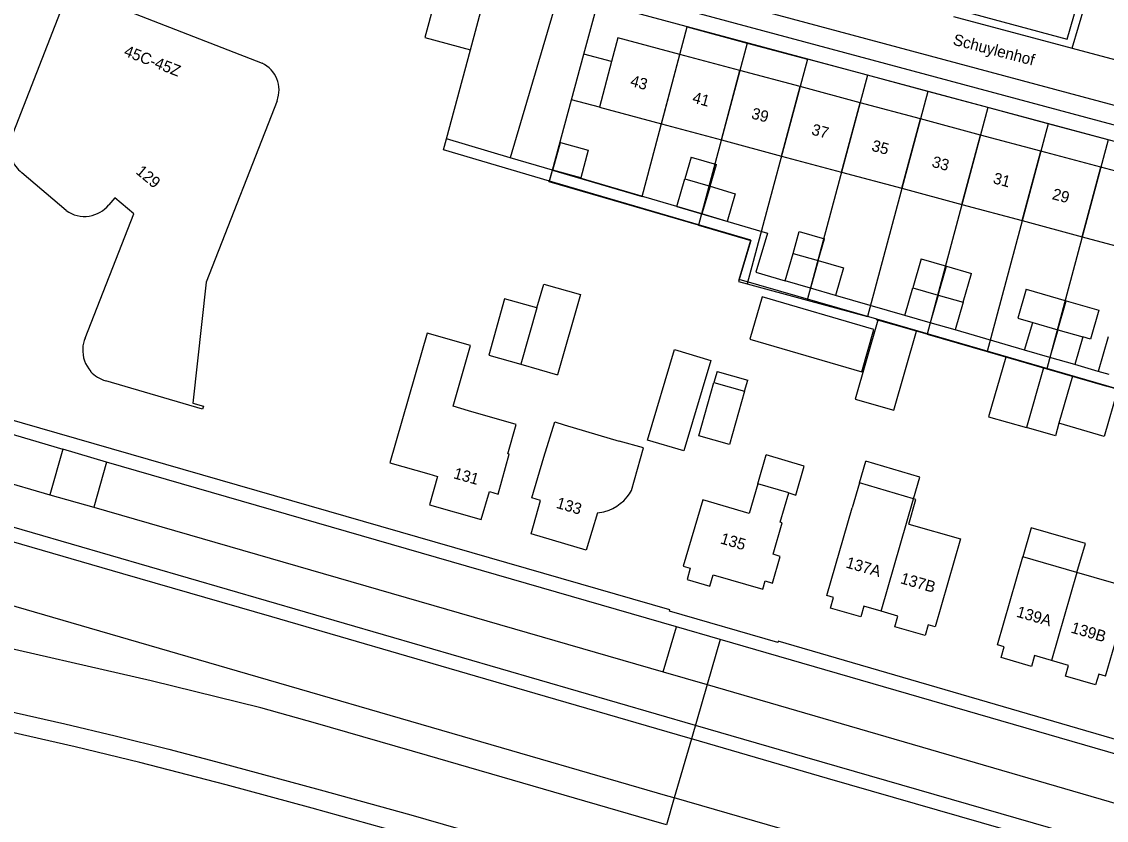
# Model space of a CAD drawing. Extents: x 194485 to 197793, y 468269 to 470822.
# Drawn here: x 197328.5 to 197443.5, y 469267.6 to 469352.2 of the extents above; entities that cross this region are included whole.
import ezdxf

# ---------------------------------------------------------------- set-up
doc = ezdxf.new("R2010")
doc.units = 0
for name, color, linetype in [('BGT grensvlak begroeid terreindeel', 7, 'Continuous'), ('BGT grensvlak gebouwinstallatie plus 1', 7, 'Continuous'), ('BGT grensvlak ondersteunend wegdeel LR', 7, 'Continuous'), ('BGT grensvlak pand op maaiveld', 7, 'Continuous'), ('BGT grensvlak pand op maaiveld LR', 7, 'Continuous'), ('BGT grensvlak vegetatieobject', 7, 'Continuous'), ('BGT grensvlak vegetatieobject LR', 7, 'Continuous'), ('BGT grensvlak wegdeel', 7, 'Continuous'), ('BGT lijnelement scheiding hek', 7, 'Continuous'), ('BGT tekst huisnummerreeks', 7, 'Continuous'), ('BGT tekst openbare ruimte label weg', 7, 'Continuous'), ('GEM grensvlak WOZ_BRK percelen', 7, 'Continuous')]:
    doc.layers.add(name, color=color, linetype=linetype)

msp = doc.modelspace()

# ---------------------------------------------------------------- linework, layer by layer
at = {"layer": 'BGT grensvlak begroeid terreindeel'}
msp.add_lwpolyline([(197394.46, 469258.81), (197392.62, 469259.34), (197368.43, 469266.31), (197359.3, 469268.87), (197350.19, 469271.34), (197341.05, 469273.7), (197334.19, 469275.37), (197302.1, 469282.67), (197297.58, 469283.76), (197295.3, 469284.37), (197290.74, 469285.61), (197264.15, 469293.32), (197250.53, 469297.36), (197245.93, 469298.66)], dxfattribs=at)
at = {"layer": 'BGT grensvlak gebouwinstallatie plus 1'}
for p, q in [((197386.8, 469343.93), (197388.11, 469348.76)), ((197391.04, 469347.97), (197388.11, 469348.76)), ((197389.76, 469343.13), (197386.8, 469343.93)), ((197399.48, 469337.83), (197398.8, 469335.53)), ((197399.48, 469337.83), (197402.14, 469337.05)), ((197401.47, 469334.75), (197402.14, 469337.05)), ((197410.27, 469327.65), (197410.93, 469329.96)), ((197410.93, 469329.96), (197413.6, 469329.2)), ((197412.94, 469326.89), (197413.6, 469329.2)), ((197423.86, 469327.07), (197422.97, 469324)), ((197423.86, 469327.07), (197426.52, 469326.3)), ((197425.63, 469323.23), (197426.52, 469326.3)), ((197426.52, 469326.3), (197429.18, 469325.53)), ((197428.29, 469322.46), (197429.18, 469325.53)), ((197434.97, 469323.85), (197434.08, 469320.78)), ((197434.97, 469323.85), (197439.2, 469322.63)), ((197438.31, 469319.56), (197439.2, 469322.63)), ((197439.2, 469322.63), (197442.66, 469321.63)), ((197434.08, 469320.78), (197435.66, 469320.33)), ((197443.67, 469318.79), (197442.61, 469315.14)), ((197402.21, 469315.12), (197401.88, 469313.97)), ((197402.21, 469315.12), (197405.46, 469314.21)), ((197443.76, 469314.81), (197442.61, 469315.14)), ((197405.13, 469313.05), (197405.46, 469314.21)), ((197439.88, 469314.63), (197444.68, 469313.25)), ((197444.68, 469313.25), (197443.24, 469308.25)), ((197443.24, 469308.25), (197438.44, 469309.64)), ((197406.52, 469303.22), (197407.42, 469306.29)), ((197411.45, 469305.11), (197407.42, 469306.29)), ((197417.3, 469303.33), (197417.98, 469305.63)), ((197423.7, 469303.94), (197417.98, 469305.63)), ((197410.55, 469302.04), (197411.45, 469305.11)), ((197423.02, 469301.64), (197423.7, 469303.94)), ((197409.81, 469302.26), (197410.55, 469302.04)), ((197435.51, 469298.57), (197434.62, 469295.49)), ((197441.24, 469296.92), (197435.51, 469298.57)), ((197440.35, 469293.84), (197441.24, 469296.92))]:
    msp.add_line(p, q, dxfattribs=at)
for points in [[(197383.13, 469321.86), (197379.68, 469322.84), (197378.03, 469316.87), (197381.43, 469315.9)], [(197442.66, 469321.63), (197441.77, 469318.56), (197440.96, 469318.79)]]:
    msp.add_lwpolyline(points, dxfattribs=at)
at = {"layer": 'BGT grensvlak ondersteunend wegdeel LR'}
msp.add_line((197397.68, 469269.95), (197396.85, 469267.09), dxfattribs=at)
at = {"layer": 'BGT grensvlak pand op maaiveld'}
for p, q in [((197404.64, 469347.03), (197398.28, 469348.73)), ((197391.04, 469347.97), (197389.76, 469343.13)), ((197411.02, 469345.32), (197404.64, 469347.03)), ((197417.37, 469343.61), (197411.02, 469345.32)), ((197423.77, 469341.89), (197417.37, 469343.61)), ((197389.76, 469343.13), (197396.32, 469341.37)), ((197396.32, 469341.37), (197402.67, 469339.67)), ((197430.14, 469340.18), (197423.77, 469341.89)), ((197436.52, 469338.47), (197430.14, 469340.18)), ((197402.67, 469339.67), (197409.04, 469337.96)), ((197409.04, 469337.96), (197415.4, 469336.25)), ((197442.88, 469336.77), (197436.52, 469338.47)), ((197449.26, 469335.05), (197442.88, 469336.77)), ((197333.24, 469332.19), (197328.53, 469336.19)), ((197397.95, 469332.6), (197398.8, 469335.53)), ((197398.8, 469335.53), (197401.47, 469334.75)), ((197415.4, 469336.25), (197421.8, 469334.54)), ((197421.8, 469334.54), (197428.16, 469332.83)), ((197400.61, 469331.82), (197397.95, 469332.6)), ((197428.16, 469332.83), (197434.54, 469331.12)), ((197434.54, 469331.12), (197440.91, 469329.41)), ((197440.91, 469329.41), (197447.29, 469327.7)), ((197409.44, 469324.74), (197410.27, 469327.65)), ((197410.27, 469327.65), (197412.94, 469326.89)), ((197414.77, 469323.19), (197412.11, 469323.96)), ((197422.12, 469321.07), (197422.97, 469324)), ((197422.97, 469324), (197425.63, 469323.23)), ((197425.63, 469323.23), (197428.29, 469322.46)), ((197383.13, 469321.86), (197381.43, 469315.9)), ((197428.29, 469322.46), (197427.44, 469319.53)), ((197424.78, 469320.3), (197422.12, 469321.07)), ((197427.44, 469319.53), (197424.78, 469320.3)), ((197434.81, 469317.4), (197435.66, 469320.33)), ((197435.66, 469320.33), (197438.31, 469319.56)), ((197438.31, 469319.56), (197440.96, 469318.79)), ((197440.96, 469318.79), (197440.11, 469315.86)), ((197437.46, 469316.63), (197434.81, 469317.4)), ((197381.43, 469315.9), (197385.32, 469314.79)), ((197440.11, 469315.86), (197437.46, 469316.63)), ((197436.81, 469315.52), (197439.88, 469314.63)), ((197400.28, 469308.3), (197401.88, 469313.97)), ((197401.88, 469313.97), (197405.13, 469313.05)), ((197439.88, 469314.63), (197438.44, 469309.64)), ((197386.03, 469309.47), (197391.83, 469307.75)), ((197438.06, 469308.3), (197434.99, 469309.18)), ((197438.44, 469309.64), (197438.06, 469308.3)), ((197409.81, 469302.26), (197406.52, 469303.22)), ((197417.3, 469303.33), (197416.53, 469300.7)), ((197423.02, 469301.64), (197417.3, 469303.33)), ((197413.85, 469291.4), (197416.53, 469300.7)), ((197422.53, 469298.97), (197428.01, 469297.4)), ((197440.35, 469293.84), (197434.62, 469295.49)), ((197414.57, 469291.19), (197413.85, 469291.4)), ((197442.66, 469283.06), (197442.33, 469281.92)), ((197443.38, 469282.85), (197442.66, 469283.06))]:
    msp.add_line(p, q, dxfattribs=at)
for points in [[(197327.37, 469339.73), (197334.02, 469356.82), (197334.32, 469356.7), (197333.93, 469355.65), (197354, 469347.81)], [(197398.28, 469348.73), (197391.71, 469350.5), (197391.04, 469347.97)], [(197355.59, 469343.82), (197348.09, 469324.61), (197346.65, 469311.79), (197347.79, 469311.45), (197347.69, 469311.15), (197337.43, 469314.15)], [(197384.83, 469336.45), (197385.64, 469339.39), (197388.57, 469338.59), (197387.77, 469335.64), (197384.83, 469336.45)], [(197401.47, 469334.75), (197404.13, 469333.97), (197403.27, 469331.04), (197400.61, 469331.82)], [(197335.25, 469318.67), (197340.4, 469331.85), (197338.39, 469333.54), (197337.76, 469332.78)], [(197412.94, 469326.89), (197415.61, 469326.13), (197414.77, 469323.19)], [(197383.13, 469321.86), (197383.85, 469324.39), (197387.75, 469323.28), (197385.32, 469314.79)], [(197412.11, 469323.96), (197409.44, 469324.72), (197409.44, 469324.74)], [(197418.84, 469319.59), (197406.98, 469323.03), (197405.68, 469318.54), (197417.55, 469315.1), (197418.84, 469319.59)], [(197416.85, 469312.21), (197420.94, 469311.04), (197423.35, 469319.4), (197419.26, 469320.57), (197416.85, 469312.21)], [(197375.89, 469310.97), (197374.25, 469311.44), (197376.1, 469317.88), (197371.49, 469319.2), (197367.54, 469305.45), (197371.68, 469304.27)], [(197397.7, 469317.45), (197401.54, 469316.3), (197398.69, 469306.72), (197394.85, 469307.86), (197397.7, 469317.45)], [(197436.81, 469315.52), (197432.83, 469316.66), (197430.99, 469310.33), (197434.99, 469309.18)], [(197405.13, 469313.05), (197403.53, 469307.38), (197400.28, 469308.3)], [(197377.22, 469299.44), (197378.09, 469302.41), (197379.02, 469302.15), (197380.2, 469306.38), (197380.06, 469306.42), (197380.93, 469309.52), (197375.89, 469310.97)], [(197383.87, 469306.06), (197385.01, 469309.8), (197386.03, 469309.47)], [(197389.55, 469300.15), (197390.23, 469300.27), (197390.79, 469300.45), (197391.18, 469300.62), (197391.59, 469300.87), (197391.96, 469301.13), (197392.33, 469301.44), (197392.68, 469301.84), (197392.93, 469302.16), (197393.15, 469302.51), (197394.41, 469307.03), (197391.83, 469307.75)], [(197389.55, 469300.15), (197388.35, 469296.19), (197382.5, 469297.92), (197383.5, 469301.47), (197382.58, 469301.74), (197383.87, 469306.06)], [(197371.68, 469304.27), (197372.58, 469304), (197371.73, 469301), (197377.22, 469299.44)], [(197406.52, 469303.22), (197405.62, 469300.09), (197400.7, 469301.55), (197398.61, 469294.52), (197399.38, 469294.29), (197399.03, 469293.08), (197401.45, 469292.38), (197401.8, 469293.59), (197407.06, 469292.05), (197407.32, 469292.94), (197408.09, 469292.72), (197408.91, 469295.54), (197408.15, 469295.76), (197409.12, 469299.1), (197408.91, 469299.16), (197409.81, 469302.26)], [(197422.53, 469298.97), (197423.29, 469301.56), (197423.02, 469301.64)], [(197428.01, 469297.4), (197425.32, 469288.08), (197424.59, 469288.29), (197424.26, 469287.15), (197421.05, 469288.08), (197421.38, 469289.22), (197419.59, 469289.74)], [(197437.67, 469284.51), (197435.86, 469285.03), (197435.53, 469283.89), (197432.32, 469284.82), (197432.65, 469285.97), (197431.93, 469286.18), (197434.62, 469295.49)], [(197443.38, 469282.85), (197446.09, 469292.19), (197440.35, 469293.84)], [(197417.45, 469289.12), (197414.24, 469290.05), (197414.57, 469291.19)], [(197419.59, 469289.74), (197417.78, 469290.26), (197417.45, 469289.12)], [(197442.33, 469281.92), (197439.13, 469282.85), (197439.46, 469283.99), (197437.67, 469284.51)]]:
    msp.add_lwpolyline(points, dxfattribs=at)
for centre, radius, start, end in [((197352.62, 469344.95), 3.18, 339.0888, 64.237), ((197330.65, 469338.88), 3.42, 201.3766, 231.7761), ((197335.2, 469334.91), 3.35, 234.2286, 278.5454), ((197335.12, 469335), 3.45, 279.632, 319.9654), ((197338.19, 469317.44), 3.19, 157.2761, 177.765), ((197338.42, 469317.39), 3.42, 177.0324, 221.0929), ((197338.31, 469317.35), 3.32, 221.7803, 254.6364)]:
    msp.add_arc(centre, radius, start, end, dxfattribs=at)
at = {"layer": 'BGT grensvlak pand op maaiveld LR'}
for p, q in [((197396.32, 469341.37), (197398.28, 469348.73)), ((197402.67, 469339.67), (197404.64, 469347.03)), ((197409.04, 469337.96), (197411.02, 469345.32)), ((197415.4, 469336.25), (197417.37, 469343.61)), ((197421.8, 469334.54), (197423.77, 469341.89)), ((197428.16, 469332.83), (197430.14, 469340.18)), ((197434.54, 469331.12), (197436.52, 469338.47)), ((197440.91, 469329.41), (197442.88, 469336.77)), ((197401.47, 469334.75), (197400.61, 469331.82)), ((197412.94, 469326.89), (197412.11, 469323.96)), ((197425.63, 469323.23), (197424.78, 469320.3)), ((197438.31, 469319.56), (197437.46, 469316.63)), ((197436.81, 469315.52), (197434.99, 469309.18)), ((197419.59, 469289.74), (197423.02, 469301.64)), ((197440.35, 469293.84), (197437.67, 469284.51))]:
    msp.add_line(p, q, dxfattribs=at)
at = {"layer": 'BGT grensvlak vegetatieobject'}
msp.add_lwpolyline([(197427.5, 469353.51), (197439.31, 469350.35), (197440.4, 469354.12)], dxfattribs=at)
at = {"layer": 'BGT grensvlak vegetatieobject LR'}
msp.add_line((197401.16, 469281.97), (197399.49, 469276.22), dxfattribs=at)
at = {"layer": 'BGT grensvlak wegdeel'}
for p, q in [((197376.08, 469349.21), (197377.9, 469355.93)), ((197385.5, 469355.39), (197380.3, 469337.78)), ((197388.11, 469348.76), (197389.59, 469354.18)), ((197427.28, 469352.74), (197439.86, 469349.38)), ((197373.53, 469339.78), (197376.08, 469349.21)), ((197439.86, 469349.38), (197446.47, 469347.6)), ((197384.78, 469336.46), (197386.8, 469343.93)), ((197380.3, 469337.78), (197373.53, 469339.78)), ((197384.78, 469336.46), (197380.3, 469337.78)), ((197384.46, 469335.3), (197384.78, 469336.46)), ((197384.83, 469336.45), (197384.78, 469336.46)), ((197397.95, 469332.6), (197384.83, 469336.45)), ((197422.12, 469321.07), (197414.77, 469323.19)), ((197434.81, 469317.4), (197427.44, 469319.53)), ((197442.61, 469315.14), (197440.11, 469315.86)), ((197286.03, 469315.3), (197331.51, 469302.07)), ((197322.35, 469310.01), (197332.88, 469306.89)), ((197332.88, 469306.89), (197331.51, 469302.07)), ((197337.53, 469305.52), (197332.88, 469306.89)), ((197337.53, 469305.52), (197336.18, 469300.74)), ((197397.9, 469288.09), (197337.53, 469305.52)), ((197331.51, 469302.07), (197336.18, 469300.74)), ((197336.18, 469300.74), (197396.51, 469283.31)), ((197396.51, 469283.31), (197397.9, 469288.09)), ((197402.54, 469286.75), (197397.9, 469288.09)), ((197402.54, 469286.75), (197401.16, 469281.97)), ((197466.88, 469268.07), (197402.54, 469286.75)), ((197396.51, 469283.31), (197401.16, 469281.97)), ((197399.49, 469276.22), (197397.68, 469269.95))]:
    msp.add_line(p, q, dxfattribs=at)
for points in [[(197378.15, 469356.49), (197373.24, 469357.82), (197371.26, 469350.52), (197376.08, 469349.21)], [(197476.42, 469332.63), (197393.1, 469355.01), (197393.61, 469356.95)], [(197476.42, 469332.63), (197477, 469334.55), (197393.61, 469356.95)], [(197475.89, 469331.02), (197392.76, 469353.33), (197389.59, 469354.18)], [(197439.86, 469349.38), (197441.18, 469353.91), (197440.4, 469354.12)], [(197384.46, 469335.3), (197384.46, 469335.28), (197373.21, 469338.61), (197373.53, 469339.78)], [(197470.13, 469305.92), (197454.44, 469310.45), (197419.15, 469320.69), (197404.56, 469324.89), (197405.81, 469329.04), (197384.46, 469335.3)], [(197397.95, 469332.6), (197407.55, 469329.78), (197406.34, 469325.64), (197409.44, 469324.74)], [(197397.68, 469269.95), (197397.01, 469270.15), (197374.16, 469276.79), (197352.49, 469283.05), (197336.82, 469287.6), (197314.32, 469294.16), (197294.78, 469299.81), (197278.75, 469304.46), (197257.93, 469310.48), (197238.95, 469315.94)], [(197475.91, 469270.59), (197470.1, 469268.75), (197444.94, 469276.01), (197408.7, 469286.54), (197408.64, 469286.41), (197397.16, 469289.74), (197397.2, 469289.86), (197322.82, 469311.33)], [(197399.49, 469276.22), (197399.11, 469276.33), (197376.62, 469282.86), (197355.02, 469289.12), (197339.24, 469293.7), (197316.73, 469300.22), (197297.09, 469305.92), (197294.74, 469306.62)], [(197396.85, 469267.09), (197395.02, 469267.62), (197371.54, 469274.43), (197359.65, 469277.87), (197353.88, 469279.48), (197342.26, 469282.36), (197323.12, 469286.72), (197310.04, 469289.67)], [(197310.25, 469282.97), (197333.11, 469277.79), (197338.45, 469276.51), (197344.11, 469275.1), (197349.08, 469273.82), (197360.16, 469270.82), (197369.77, 469268.17), (197393.26, 469261.37), (197395.05, 469260.85)], [(197401.16, 469281.97), (197457.96, 469265.45), (197461.71, 469264.32), (197465.45, 469263.17)], [(197586.02, 469222.16), (197585.77, 469222.23), (197569.98, 469226.79), (197549.38, 469232.74), (197529.72, 469238.44), (197511.07, 469243.88), (197492.45, 469249.27), (197471.86, 469255.2), (197453.18, 469260.66), (197432.57, 469266.64), (197413.93, 469272), (197399.49, 469276.22)], [(197584.21, 469215.92), (197583.81, 469216.04), (197567.86, 469220.65), (197547.55, 469226.52), (197527.73, 469232.28), (197509.22, 469237.66), (197490.69, 469243), (197469.83, 469249.04), (197450.96, 469254.52), (197430.45, 469260.46), (197411.84, 469265.85), (197397.68, 469269.95)]]:
    msp.add_lwpolyline(points, dxfattribs=at)
at = {"layer": 'BGT lijnelement scheiding hek'}
for points in [[(197248.12, 469324.84), (197287.12, 469313.55), (197294.55, 469308.15), (197325.48, 469299.28), (197399.91, 469277.66)], [(197399.91, 469277.66), (197411.47, 469274.3), (197477.09, 469255.37), (197543.12, 469236.24), (197663.37, 469201.31), (197749.87, 469176.15)]]:
    msp.add_lwpolyline(points, dxfattribs=at)
at = {"layer": 'GEM grensvlak WOZ_BRK percelen'}
for p, q in [((197405.42, 469349.93), (197400.24, 469330.63)), ((197405.42, 469349.93), (197411.8, 469348.22)), ((197411.8, 469348.22), (197405.41, 469324.41)), ((197418.15, 469346.52), (197411.8, 469348.22)), ((197418.15, 469346.52), (197411.76, 469322.69)), ((197424.55, 469344.8), (197418.15, 469346.52)), ((197424.55, 469344.8), (197418.16, 469320.96)), ((197430.92, 469343.09), (197424.55, 469344.8)), ((197430.92, 469343.09), (197424.47, 469319.07)), ((197437.29, 469341.38), (197430.92, 469343.09)), ((197437.29, 469341.38), (197430.82, 469317.24)), ((197443.66, 469339.67), (197437.29, 469341.38)), ((197443.66, 469339.67), (197437.15, 469315.42)), ((197405.41, 469324.41), (197411.76, 469322.69)), ((197411.76, 469322.69), (197418.16, 469320.96)), ((197424.47, 469319.07), (197430.82, 469317.24)), ((197430.82, 469317.24), (197437.15, 469315.42)), ((197437.15, 469315.42), (197443.5, 469313.59))]:
    msp.add_line(p, q, dxfattribs=at)
for points in [[(197400.24, 469330.63), (197384.44, 469335.22), (197384.78, 469336.46), (197394.28, 469333.68), (197399.05, 469351.64), (197405.42, 469349.93)], [(197400.24, 469330.63), (197405.79, 469329.01), (197404.49, 469324.66), (197405.41, 469324.41)], [(197424.47, 469319.07), (197419.12, 469320.61), (197419.15, 469320.69), (197418.16, 469320.96)]]:
    msp.add_lwpolyline(points, dxfattribs=at)

# ---------------------------------------------------------------- texts
at = {"layer": 'BGT tekst huisnummerreeks'}
for s, rotation, p in [('45C-45Z', 338.7, (197339.27, 469348.62)), ('43', 345, (197392.94, 469345.4)), ('41', 345, (197399.52, 469343.64)), ('39', 345, (197405.77, 469341.96)), ('37', 345, (197412.14, 469340.25)), ('35', 345, (197418.51, 469338.54)), ('33', 345, (197424.9, 469336.83)), ('129', 320.1, (197340.54, 469336.18)), ('31', 345, (197431.38, 469335.09)), ('29', 345, (197437.64, 469333.41)), ('131', 344.2, (197374.21, 469303.83)), ('133', 343.5, (197385.09, 469300.7)), ('135', 343.7, (197402.48, 469296.93)), ('137A', 343.9, (197415.78, 469294.38)), ('137B', 343.9, (197421.56, 469292.71)), ('139A', 343.8, (197433.86, 469289.16)), ('139B', 343.8, (197439.63, 469287.48))]:
    msp.add_text(s, height=1.2, rotation=rotation, dxfattribs=at).set_placement(p)
at = {"layer": 'BGT tekst openbare ruimte label weg'}
msp.add_text('Schuylenhof', height=1.2, rotation=345.3, dxfattribs=at).set_placement((197427.14, 469349.77))

doc.saveas('drawing.dxf')
